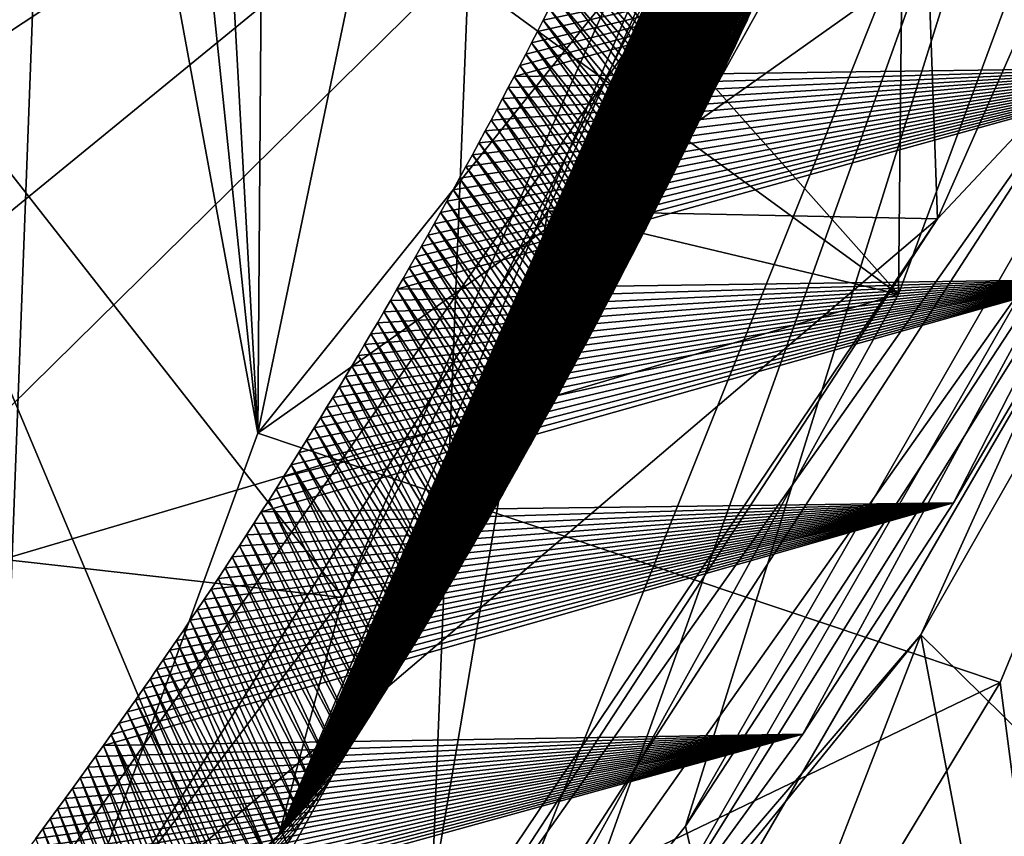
# Model space of a CAD drawing. Header units: metres. Extents: x -150 to 307, y -550 to 84.
# Tile 360 of 656: x 177.2 to 178.7, y -9.02 to -7.77. Entities that reach past the tile are written whole.
import ezdxf

# ---------------------------------------------------------------- set-up
doc = ezdxf.new("R2010")
doc.units = ezdxf.units.M
doc.layers.add('solid_26006363', color=7, linetype='CONTINUOUS')

msp = doc.modelspace()

# ---------------------------------------------------------------- linework, layer by layer
at = {"layer": 'solid_26006363'}
for points in [[(179.730576, -10.283745, 901.281677), (179.943771, 0, 901.830261), (177.961533, -5.733047, 899.802368)], [(172.104492, -5.179132, 852.676575), (176.17009, -8.905542, 859.125488), (177.786545, -6.445518, 860.187622)], [(174.411835, -7.725033, 896.199707), (177.730026, -11.555298, 899.233765), (177.961533, -5.733047, 899.802368)], [(179.730576, -10.283745, 901.281677), (177.961533, -5.733047, 899.802368), (177.730026, -11.555298, 899.233765)], [(172.581253, -10.843798, 853.647644), (172.837753, -5.822712, 851.356628), (178.961533, -6.614567, 859.264648)], [(177.595139, -9.014685, 862.256653), (178.95517, -5.932831, 862.555908), (178.969376, -5.947519, 862.731628)], [(177.595139, -9.014685, 862.256653), (178.949844, -5.954334, 862.554504), (178.95517, -5.932831, 862.555908)], [(177.433441, -6.07154, 865.709473), (177.562637, -8.404031, 865.870911), (177.580826, -5.940783, 865.895569)], [(177.562637, -8.404031, 865.870911), (177.838684, -7.080999, 866.318542), (177.580826, -5.940783, 865.895569)], [(177.595139, -9.014685, 862.256653), (178.969376, -5.947519, 862.731628), (178.898056, -5.940386, 862.893311)], [(177.691925, -8.65412, 862.533386), (177.595139, -9.014685, 862.256653), (178.898056, -5.940386, 862.893311)], [(178.367249, -7.32052, 862.834167), (177.691925, -8.65412, 862.533386), (178.898056, -5.940386, 862.893311)], [(177.595139, -9.014685, 862.256653), (178.944473, -5.975848, 862.552979), (178.949844, -5.954334, 862.554504)], [(177.595139, -9.014685, 862.256653), (178.939041, -5.997352, 862.551392), (178.944473, -5.975848, 862.552979)], [(177.595139, -9.014685, 862.256653), (178.933578, -6.018847, 862.549805), (178.939041, -5.997352, 862.551392)], [(177.595139, -9.014685, 862.256653), (178.928055, -6.040334, 862.548157), (178.933578, -6.018847, 862.549805)], [(177.595139, -9.014685, 862.256653), (178.922485, -6.06181, 862.546509), (178.928055, -6.040334, 862.548157)], [(177.433441, -6.07154, 865.709473), (177.344391, -6.303802, 865.610229), (177.562637, -8.404031, 865.870911)], [(177.595139, -9.014685, 862.256653), (178.91687, -6.083277, 862.5448), (178.922485, -6.06181, 862.546509)], [(177.595139, -9.014685, 862.256653), (178.911209, -6.104735, 862.54303), (178.91687, -6.083277, 862.5448)], [(177.595139, -9.014685, 862.256653), (178.905487, -6.126182, 862.54126), (178.911209, -6.104735, 862.54303)], [(177.595139, -9.014685, 862.256653), (178.899734, -6.147619, 862.539429), (178.905487, -6.126182, 862.54126)], [(177.595139, -9.014685, 862.256653), (178.893921, -6.169046, 862.537598), (178.899734, -6.147619, 862.539429)], [(177.595139, -9.014685, 862.256653), (178.888077, -6.190462, 862.535706), (178.893921, -6.169046, 862.537598)], [(177.595139, -9.014685, 862.256653), (178.882172, -6.211868, 862.533752), (178.888077, -6.190462, 862.535706)], [(177.595139, -9.014685, 862.256653), (178.876221, -6.233262, 862.531799), (178.882172, -6.211868, 862.533752)], [(177.595139, -9.014685, 862.256653), (178.870224, -6.254646, 862.529785), (178.876221, -6.233262, 862.531799)], [(177.595139, -9.014685, 862.256653), (178.864182, -6.276018, 862.52771), (178.870224, -6.254646, 862.529785)], [(177.595139, -9.014685, 862.256653), (178.858093, -6.297379, 862.525635), (178.864182, -6.276018, 862.52771)], [(177.595139, -9.014685, 862.256653), (178.851959, -6.318728, 862.52356), (178.858093, -6.297379, 862.525635)], [(177.344391, -6.303802, 865.610229), (177.257278, -6.750916, 865.521179), (177.562637, -8.404031, 865.870911)], [(177.595139, -9.014685, 862.256653), (178.845779, -6.340066, 862.521362), (178.851959, -6.318728, 862.52356)], [(177.595139, -9.014685, 862.256653), (178.839539, -6.361391, 862.519165), (178.845779, -6.340066, 862.521362)], [(177.595139, -9.014685, 862.256653), (178.833267, -6.382704, 862.516968), (178.839539, -6.361391, 862.519165)], [(177.595139, -9.014685, 862.256653), (178.826935, -6.404006, 862.514709), (178.833267, -6.382704, 862.516968)], [(179.342484, -6.388863, 898.327148), (179.063919, -12.813958, 897.631409), (176.583649, -6.907595, 895.584045)], [(177.595139, -9.014685, 862.256653), (178.820572, -6.425294, 862.51239), (178.826935, -6.404006, 862.514709)], [(177.595139, -9.014685, 862.256653), (178.814148, -6.446569, 862.510071), (178.820572, -6.425294, 862.51239)], [(176.583237, -7.239657, 861.005737), (177.786545, -6.445518, 860.187622), (176.17009, -8.905542, 859.125488)], [(177.595139, -9.014685, 862.256653), (178.807678, -6.467832, 862.50769), (178.814148, -6.446569, 862.510071)], [(177.595139, -9.014685, 862.256653), (178.801163, -6.489082, 862.505249), (178.807678, -6.467832, 862.50769)], [(177.595139, -9.014685, 862.256653), (178.794617, -6.510318, 862.502808), (178.801163, -6.489082, 862.505249)], [(177.595139, -9.014685, 862.256653), (178.78801, -6.531541, 862.500305), (178.794617, -6.510318, 862.502808)], [(177.595139, -9.014685, 862.256653), (178.781357, -6.552751, 862.497803), (178.78801, -6.531541, 862.500305)], [(177.595139, -9.014685, 862.256653), (178.774658, -6.573946, 862.495239), (178.781357, -6.552751, 862.497803)], [(177.595139, -9.014685, 862.256653), (178.767914, -6.595127, 862.492615), (178.774658, -6.573946, 862.495239)], [(177.595139, -9.014685, 862.256653), (178.761124, -6.616294, 862.48999), (178.767914, -6.595127, 862.492615)], [(178.538361, -8.19248, 863.142212), (177.257278, -6.750916, 865.521179), (179.125351, -6.605477, 863.412292)], [(178.538361, -8.19248, 863.142212), (179.125351, -6.605477, 863.412292), (178.55249, -6.826474, 862.120544)], [(173.334442, -11.214542, 854.722778), (172.581253, -10.843798, 853.647644), (178.961533, -6.614567, 859.264648)], [(174.163879, -11.338564, 855.710266), (173.334442, -11.214542, 854.722778), (178.961533, -6.614567, 859.264648)], [(175.995346, -10.883822, 857.47876), (174.163879, -11.338564, 855.710266), (178.961533, -6.614567, 859.264648)], [(176.898224, -10.322435, 858.217896), (175.995346, -10.883822, 857.47876), (178.961533, -6.614567, 859.264648)], [(177.816315, -9.479007, 858.901062), (176.898224, -10.322435, 858.217896), (178.961533, -6.614567, 859.264648)], [(177.595139, -9.014685, 862.256653), (178.754288, -6.637447, 862.487305), (178.761124, -6.616294, 862.48999)], [(178.019058, -9.245866, 859.042542), (177.816315, -9.479007, 858.901062), (178.961533, -6.614567, 859.264648)], [(178.213684, -9.002501, 859.174866), (178.019058, -9.245866, 859.042542), (178.961533, -6.614567, 859.264648)], [(179.294022, -7.122301, 859.819214), (178.213684, -9.002501, 859.174866), (178.961533, -6.614567, 859.264648)], [(177.595139, -9.014685, 862.256653), (178.747391, -6.658586, 862.484619), (178.754288, -6.637447, 862.487305)], [(178.55249, -6.826474, 862.120544), (179.237335, -6.632068, 861.468933), (178.597702, -8.077955, 861.192505)], [(178.597702, -8.077955, 861.192505), (179.237335, -6.632068, 861.468933), (178.861435, -7.796789, 861.201233)], [(177.595139, -9.014685, 862.256653), (178.740463, -6.679709, 862.481873), (178.747391, -6.658586, 862.484619)], [(177.595139, -9.014685, 862.256653), (178.73349, -6.700818, 862.479065), (178.740463, -6.679709, 862.481873)], [(177.595139, -9.014685, 862.256653), (178.726471, -6.721911, 862.476257), (178.73349, -6.700818, 862.479065)], [(177.595139, -9.014685, 862.256653), (178.719406, -6.742989, 862.473389), (178.726471, -6.721911, 862.476257)], [(177.595139, -9.014685, 862.256653), (178.712296, -6.764051, 862.47052), (178.719406, -6.742989, 862.473389)], [(177.257278, -6.750916, 865.521179), (177.152649, -7.182404, 865.423401), (177.152664, -9.525172, 865.423401)], [(178.538361, -8.19248, 863.142212), (177.152649, -7.182404, 865.423401), (177.257278, -6.750916, 865.521179)], [(177.257278, -6.750916, 865.521179), (177.152664, -9.525172, 865.423401), (177.562637, -8.404031, 865.870911)], [(177.595139, -9.014685, 862.256653), (178.705124, -6.785098, 862.46759), (178.712296, -6.764051, 862.47052)], [(177.595139, -9.014685, 862.256653), (178.697922, -6.806129, 862.4646), (178.705124, -6.785098, 862.46759)], [(177.595139, -9.014685, 862.256653), (178.690674, -6.827144, 862.461609), (178.697922, -6.806129, 862.4646)], [(177.595139, -9.014685, 862.256653), (178.68338, -6.848143, 862.458557), (178.690674, -6.827144, 862.461609)], [(178.004074, -8.065609, 861.856079), (178.55249, -6.826474, 862.120544), (178.597702, -8.077955, 861.192505)], [(178.538361, -8.19248, 863.142212), (178.55249, -6.826474, 862.120544), (178.004074, -8.065609, 861.856079)], [(177.595139, -9.014685, 862.256653), (178.676025, -6.869125, 862.455444), (178.68338, -6.848143, 862.458557)], [(177.595139, -9.014685, 862.256653), (178.66864, -6.89009, 862.452332), (178.676025, -6.869125, 862.455444)], [(177.595139, -9.014685, 862.256653), (178.661209, -6.911039, 862.449219), (178.66864, -6.89009, 862.452332)], [(179.063919, -12.813958, 897.631409), (176.25705, -13.819386, 894.732117), (176.583649, -6.907595, 895.584045)], [(177.595139, -9.014685, 862.256653), (178.653732, -6.93197, 862.445984), (178.661209, -6.911039, 862.449219)], [(177.595139, -9.014685, 862.256653), (178.646194, -6.952885, 862.44281), (178.653732, -6.93197, 862.445984)], [(177.595139, -9.014685, 862.256653), (178.638626, -6.973782, 862.439514), (178.646194, -6.952885, 862.44281)], [(177.595139, -9.014685, 862.256653), (178.631012, -6.994661, 862.436218), (178.638626, -6.973782, 862.439514)], [(177.595139, -9.014685, 862.256653), (178.623352, -7.015526, 862.432861), (178.631012, -6.994661, 862.436218)], [(177.595139, -9.014685, 862.256653), (178.615646, -7.036376, 862.429504), (178.623352, -7.015526, 862.432861)], [(177.595139, -9.014685, 862.256653), (178.607895, -7.057212, 862.426086), (178.615646, -7.036376, 862.429504)], [(177.595139, -9.014685, 862.256653), (178.600082, -7.078032, 862.422607), (178.607895, -7.057212, 862.426086)], [(178.611374, -7.097373, 865.475159), (177.838684, -7.080999, 866.318542), (177.562637, -8.404031, 865.870911)], [(177.595139, -9.014685, 862.256653), (178.592239, -7.098838, 862.419128), (178.600082, -7.078032, 862.422607)], [(178.611374, -7.097373, 865.475159), (177.562637, -8.404031, 865.870911), (179.384003, -7.113747, 864.631836)], [(177.595139, -9.014685, 862.256653), (178.584335, -7.119627, 862.415588), (178.592239, -7.098838, 862.419128)], [(177.562637, -8.404031, 865.870911), (178.692902, -8.783804, 864.378723), (179.384003, -7.113747, 864.631836)], [(177.595139, -9.014685, 862.256653), (178.576401, -7.140399, 862.412048), (178.584335, -7.119627, 862.415588)], [(179.379303, -7.221052, 860.111816), (178.213684, -9.002501, 859.174866), (179.294022, -7.122301, 859.819214)], [(179.384003, -7.113747, 864.631836), (178.692902, -8.783804, 864.378723), (179.452652, -14.592661, 866.59845)], [(177.595139, -9.014685, 862.256653), (178.56842, -7.161156, 862.408447), (178.576401, -7.140399, 862.412048)], [(177.595139, -9.014685, 862.256653), (178.560379, -7.181894, 862.404785), (178.56842, -7.161156, 862.408447)], [(178.538361, -8.19248, 863.142212), (176.524857, -8.788591, 864.993347), (177.152649, -7.182404, 865.423401)], [(177.595139, -9.014685, 862.256653), (178.552307, -7.202616, 862.401123), (178.560379, -7.181894, 862.404785)], [(177.595139, -9.014685, 862.256653), (178.544174, -7.22332, 862.3974), (178.552307, -7.202616, 862.401123)], [(177.595139, -9.014685, 862.256653), (178.536011, -7.244005, 862.393677), (178.544174, -7.22332, 862.3974)], [(179.379303, -7.221052, 860.111816), (179.28035, -7.225312, 860.419495), (178.131836, -9.220092, 859.71283)], [(178.250381, -9.164172, 859.430176), (179.379303, -7.221052, 860.111816), (178.131836, -9.220092, 859.71283)], [(179.28035, -7.225312, 860.419495), (178.392303, -8.862286, 859.887634), (178.131836, -9.220092, 859.71283)], [(178.250381, -9.164172, 859.430176), (178.213684, -9.002501, 859.174866), (179.379303, -7.221052, 860.111816)], [(179.28035, -7.225312, 860.419495), (178.621918, -8.510436, 860.035767), (178.392303, -8.862286, 859.887634)], [(179.28035, -7.225312, 860.419495), (178.821991, -8.170135, 860.159546), (178.621918, -8.510436, 860.035767)], [(177.691925, -8.65412, 862.533386), (176.583237, -7.239657, 861.005737), (175.855713, -8.448533, 860.35376)], [(178.367249, -7.32052, 862.834167), (176.583237, -7.239657, 861.005737), (177.691925, -8.65412, 862.533386)], [(177.595139, -9.014685, 862.256653), (178.527802, -7.264672, 862.389893), (178.536011, -7.244005, 862.393677)], [(177.595139, -9.014685, 862.256653), (178.519531, -7.285319, 862.386047), (178.527802, -7.264672, 862.389893)], [(177.595139, -9.014685, 862.256653), (178.51123, -7.305948, 862.382202), (178.519531, -7.285319, 862.386047)], [(177.595139, -9.014685, 862.256653), (178.502884, -7.326557, 862.378296), (178.51123, -7.305948, 862.382202)], [(177.595139, -9.014685, 862.256653), (178.494492, -7.347145, 862.374329), (178.502884, -7.326557, 862.378296)], [(177.595139, -9.014685, 862.256653), (178.486053, -7.367713, 862.370361), (178.494492, -7.347145, 862.374329)], [(177.595139, -9.014685, 862.256653), (178.47757, -7.38826, 862.366394), (178.486053, -7.367713, 862.370361)], [(177.595139, -9.014685, 862.256653), (178.46904, -7.408786, 862.362305), (178.47757, -7.38826, 862.366394)], [(177.595139, -9.014685, 862.256653), (178.460464, -7.42929, 862.358215), (178.46904, -7.408786, 862.362305)], [(177.595139, -9.014685, 862.256653), (178.451843, -7.449772, 862.354126), (178.460464, -7.42929, 862.358215)], [(177.595139, -9.014685, 862.256653), (178.443192, -7.470232, 862.349976), (178.451843, -7.449772, 862.354126)], [(177.595139, -9.014685, 862.256653), (178.434479, -7.490668, 862.345764), (178.443192, -7.470232, 862.349976)], [(177.595139, -9.014685, 862.256653), (178.425735, -7.511082, 862.341553), (178.434479, -7.490668, 862.345764)], [(177.595139, -9.014685, 862.256653), (178.416946, -7.531473, 862.33728), (178.425735, -7.511082, 862.341553)], [(177.595139, -9.014685, 862.256653), (178.408112, -7.551839, 862.332947), (178.416946, -7.531473, 862.33728)], [(177.952667, -7.861326, 861.570984), (178.993896, -7.847085, 860.261353), (179.146179, -7.531673, 860.347412)], [(177.961517, -7.844415, 861.5755), (177.952667, -7.861326, 861.570984), (179.146179, -7.531673, 860.347412)], [(177.970398, -7.827346, 861.580078), (177.961517, -7.844415, 861.5755), (179.146179, -7.531673, 860.347412)], [(177.979324, -7.810116, 861.584656), (177.970398, -7.827346, 861.580078), (179.146179, -7.531673, 860.347412)], [(177.988281, -7.79272, 861.589233), (177.979324, -7.810116, 861.584656), (179.146179, -7.531673, 860.347412)], [(177.997284, -7.775154, 861.593811), (177.988281, -7.79272, 861.589233), (179.146179, -7.531673, 860.347412)], [(178.006317, -7.757431, 861.598389), (177.997284, -7.775154, 861.593811), (179.146179, -7.531673, 860.347412)], [(177.595139, -9.014685, 862.256653), (178.399231, -7.572181, 862.328613), (178.408112, -7.551839, 862.332947)], [(178.298767, -7.794239, 862.278442), (178.101227, -7.5651, 861.645691), (178.109558, -7.547675, 861.649719)], [(178.298767, -7.794239, 862.278442), (178.109558, -7.547675, 861.649719), (178.308105, -7.774188, 862.283203)], [(177.595139, -9.014685, 862.256653), (178.39032, -7.592498, 862.324219), (178.399231, -7.572181, 862.328613)], [(178.289383, -7.814262, 862.273682), (178.092941, -7.582373, 861.641602), (178.101227, -7.5651, 861.645691)], [(178.289383, -7.814262, 862.273682), (178.101227, -7.5651, 861.645691), (178.298767, -7.794239, 862.278442)], [(178.279953, -7.834256, 862.26886), (178.084671, -7.599498, 861.637512), (178.092941, -7.582373, 861.641602)], [(178.279953, -7.834256, 862.26886), (178.092941, -7.582373, 861.641602), (178.289383, -7.814262, 862.273682)], [(177.595139, -9.014685, 862.256653), (178.381348, -7.612791, 862.319824), (178.39032, -7.592498, 862.324219)], [(178.279953, -7.834256, 862.26886), (178.076431, -7.616479, 861.633423), (178.084671, -7.599498, 861.637512)], [(177.595139, -9.014685, 862.256653), (178.372345, -7.633058, 862.315369), (178.381348, -7.612791, 862.319824)], [(178.270493, -7.85422, 862.264038), (178.068207, -7.633318, 861.629395), (178.076431, -7.616479, 861.633423)], [(178.270493, -7.85422, 862.264038), (178.076431, -7.616479, 861.633423), (178.279953, -7.834256, 862.26886)], [(177.595139, -9.014685, 862.256653), (178.363297, -7.653299, 862.310852), (178.372345, -7.633058, 862.315369)], [(178.260986, -7.874155, 862.259155), (178.060013, -7.65002, 861.625305), (178.068207, -7.633318, 861.629395)], [(178.260986, -7.874155, 862.259155), (178.068207, -7.633318, 861.629395), (178.270493, -7.85422, 862.264038)], [(177.595139, -9.014685, 862.256653), (178.354202, -7.673515, 862.306335), (178.363297, -7.653299, 862.310852)], [(178.251434, -7.89406, 862.254211), (178.051849, -7.666587, 861.621277), (178.060013, -7.65002, 861.625305)], [(178.251434, -7.89406, 862.254211), (178.060013, -7.65002, 861.625305), (178.260986, -7.874155, 862.259155)], [(177.595139, -9.014685, 862.256653), (178.345062, -7.693704, 862.301819), (178.354202, -7.673515, 862.306335)], [(178.241852, -7.913934, 862.249268), (178.042679, -7.685069, 861.616699), (178.051849, -7.666587, 861.621277)], [(178.241852, -7.913934, 862.249268), (178.051849, -7.666587, 861.621277), (178.251434, -7.89406, 862.254211)], [(178.232224, -7.933777, 862.244324), (178.033554, -7.70339, 861.612122), (178.042679, -7.685069, 861.616699)], [(178.232224, -7.933777, 862.244324), (178.042679, -7.685069, 861.616699), (178.241852, -7.913934, 862.249268)], [(177.595139, -9.014685, 862.256653), (178.335892, -7.713866, 862.29718), (178.345062, -7.693704, 862.301819)], [(178.222565, -7.95359, 862.239258), (178.024445, -7.721554, 861.607544), (178.033554, -7.70339, 861.612122)], [(178.222565, -7.95359, 862.239258), (178.033554, -7.70339, 861.612122), (178.232224, -7.933777, 862.244324)], [(177.595139, -9.014685, 862.256653), (178.326675, -7.734001, 862.292603), (178.335892, -7.713866, 862.29718)], [(178.21286, -7.973371, 862.234253), (178.015366, -7.739566, 861.602966), (178.024445, -7.721554, 861.607544)], [(178.21286, -7.973371, 862.234253), (178.024445, -7.721554, 861.607544), (178.222565, -7.95359, 862.239258)], [(174.411835, -7.725033, 896.199707), (174.006027, -15.452518, 895.12793), (177.730026, -11.555298, 899.233765)], [(177.595139, -9.014685, 862.256653), (178.317413, -7.754108, 862.287903), (178.326675, -7.734001, 862.292603)], [(178.20311, -7.99312, 862.229126), (178.006317, -7.757431, 861.598389), (178.015366, -7.739566, 861.602966)], [(178.20311, -7.99312, 862.229126), (178.015366, -7.739566, 861.602966), (178.21286, -7.973371, 862.234253)], [(177.595139, -9.014685, 862.256653), (178.308105, -7.774188, 862.283203), (178.317413, -7.754108, 862.287903)], [(178.193314, -8.012838, 862.223999), (177.997284, -7.775154, 861.593811), (178.006317, -7.757431, 861.598389)], [(178.193314, -8.012838, 862.223999), (178.006317, -7.757431, 861.598389), (178.20311, -7.99312, 862.229126)], [(177.595139, -9.014685, 862.256653), (178.298767, -7.794239, 862.278442), (178.308105, -7.774188, 862.283203)], [(178.183487, -8.03253, 862.218872), (177.988281, -7.79272, 861.589233), (177.997284, -7.775154, 861.593811)], [(178.183487, -8.03253, 862.218872), (177.997284, -7.775154, 861.593811), (178.193314, -8.012838, 862.223999)], [(177.249084, -10.078218, 860.308411), (178.861435, -7.796789, 861.201233), (177.334564, -10.153106, 860.294861)], [(178.597702, -8.077955, 861.192505), (178.861435, -7.796789, 861.201233), (177.249084, -10.078218, 860.308411)], [(178.861435, -7.796789, 861.201233), (178.963837, -7.847898, 861.202881), (177.334564, -10.153106, 860.294861)], [(177.595139, -9.014685, 862.256653), (178.289383, -7.814262, 862.273682), (178.298767, -7.794239, 862.278442)], [(178.17363, -8.052193, 862.213623), (177.979324, -7.810116, 861.584656), (177.988281, -7.79272, 861.589233)], [(178.17363, -8.052193, 862.213623), (177.988281, -7.79272, 861.589233), (178.183487, -8.03253, 862.218872)], [(178.163712, -8.071829, 862.208435), (177.970398, -7.827346, 861.580078), (177.979324, -7.810116, 861.584656)], [(178.163712, -8.071829, 862.208435), (177.979324, -7.810116, 861.584656), (178.17363, -8.052193, 862.213623)], [(177.595139, -9.014685, 862.256653), (178.279953, -7.834256, 862.26886), (178.289383, -7.814262, 862.273682)], [(178.153763, -8.091437, 862.203125), (177.961517, -7.844415, 861.5755), (177.970398, -7.827346, 861.580078)], [(178.153763, -8.091437, 862.203125), (177.970398, -7.827346, 861.580078), (178.163712, -8.071829, 862.208435)], [(177.595139, -9.014685, 862.256653), (178.270493, -7.85422, 862.264038), (178.279953, -7.834256, 862.26886)], [(177.334564, -10.153106, 860.294861), (178.963837, -7.847898, 861.202881), (178.572083, -8.710996, 861.018127)], [(177.595139, -9.014685, 862.256653), (178.260986, -7.874155, 862.259155), (178.270493, -7.85422, 862.264038)], [(177.774353, -8.184886, 861.476868), (178.821991, -8.170135, 860.159546), (178.993896, -7.847085, 860.261353)], [(177.783676, -8.168716, 861.481934), (177.774353, -8.184886, 861.476868), (178.993896, -7.847085, 860.261353)], [(177.793045, -8.152399, 861.486938), (177.783676, -8.168716, 861.481934), (178.993896, -7.847085, 860.261353)], [(177.80246, -8.135931, 861.492004), (177.793045, -8.152399, 861.486938), (178.993896, -7.847085, 860.261353)], [(177.811905, -8.119306, 861.49707), (177.80246, -8.135931, 861.492004), (178.993896, -7.847085, 860.261353)], [(177.821411, -8.102519, 861.502136), (177.811905, -8.119306, 861.49707), (178.993896, -7.847085, 860.261353)], [(177.830948, -8.085567, 861.507202), (177.821411, -8.102519, 861.502136), (178.993896, -7.847085, 860.261353)], [(177.84053, -8.068445, 861.512329), (177.830948, -8.085567, 861.507202), (178.993896, -7.847085, 860.261353)], [(177.850174, -8.051149, 861.517395), (177.84053, -8.068445, 861.512329), (178.993896, -7.847085, 860.261353)], [(177.859848, -8.033673, 861.522522), (177.850174, -8.051149, 861.517395), (178.993896, -7.847085, 860.261353)], [(177.869583, -8.016013, 861.527649), (177.859848, -8.033673, 861.522522), (178.993896, -7.847085, 860.261353)], [(177.879364, -7.998169, 861.532837), (177.869583, -8.016013, 861.527649), (178.993896, -7.847085, 860.261353)], [(177.889191, -7.980164, 861.537964), (177.879364, -7.998169, 861.532837), (178.993896, -7.847085, 860.261353)], [(177.899033, -7.961998, 861.543152), (177.889191, -7.980164, 861.537964), (178.993896, -7.847085, 860.261353)], [(177.90892, -7.943663, 861.548279), (177.899033, -7.961998, 861.543152), (178.993896, -7.847085, 860.261353)], [(177.917603, -7.927478, 861.552795), (177.90892, -7.943663, 861.548279), (178.993896, -7.847085, 860.261353)], [(177.926331, -7.911156, 861.557373), (177.917603, -7.927478, 861.552795), (178.993896, -7.847085, 860.261353)], [(177.935074, -7.894692, 861.56189), (177.926331, -7.911156, 861.557373), (178.993896, -7.847085, 860.261353)], [(177.943848, -7.878084, 861.566406), (177.935074, -7.894692, 861.56189), (178.993896, -7.847085, 860.261353)], [(177.952667, -7.861326, 861.570984), (177.943848, -7.878084, 861.566406), (178.993896, -7.847085, 860.261353)], [(178.143768, -8.111016, 862.197815), (177.952667, -7.861326, 861.570984), (177.961517, -7.844415, 861.5755)], [(178.143768, -8.111016, 862.197815), (177.961517, -7.844415, 861.5755), (178.153763, -8.091437, 862.203125)], [(178.963837, -7.847898, 861.202881), (178.93721, -8.070319, 861.203064), (178.572083, -8.710996, 861.018127)], [(178.133728, -8.130568, 862.192505), (177.943848, -7.878084, 861.566406), (177.952667, -7.861326, 861.570984)], [(178.133728, -8.130568, 862.192505), (177.952667, -7.861326, 861.570984), (178.143768, -8.111016, 862.197815)], [(177.595139, -9.014685, 862.256653), (178.251434, -7.89406, 862.254211), (178.260986, -7.874155, 862.259155)], [(178.123657, -8.15009, 862.187134), (177.935074, -7.894692, 861.56189), (177.943848, -7.878084, 861.566406)], [(178.123657, -8.15009, 862.187134), (177.943848, -7.878084, 861.566406), (178.133728, -8.130568, 862.192505)], [(177.595139, -9.014685, 862.256653), (178.241852, -7.913934, 862.249268), (178.251434, -7.89406, 862.254211)], [(178.113541, -8.169584, 862.181702), (177.926331, -7.911156, 861.557373), (177.935074, -7.894692, 861.56189)], [(178.113541, -8.169584, 862.181702), (177.935074, -7.894692, 861.56189), (178.123657, -8.15009, 862.187134)], [(177.595139, -9.014685, 862.256653), (178.232224, -7.933777, 862.244324), (178.241852, -7.913934, 862.249268)], [(178.103394, -8.189049, 862.17627), (177.917603, -7.927478, 861.552795), (177.926331, -7.911156, 861.557373)], [(178.103394, -8.189049, 862.17627), (177.926331, -7.911156, 861.557373), (178.113541, -8.169584, 862.181702)], [(178.103394, -8.189049, 862.17627), (177.90892, -7.943663, 861.548279), (177.917603, -7.927478, 861.552795)], [(177.595139, -9.014685, 862.256653), (178.222565, -7.95359, 862.239258), (178.232224, -7.933777, 862.244324)], [(178.093185, -8.208484, 862.170776), (177.899033, -7.961998, 861.543152), (177.90892, -7.943663, 861.548279)], [(178.093185, -8.208484, 862.170776), (177.90892, -7.943663, 861.548279), (178.103394, -8.189049, 862.17627)], [(177.595139, -9.014685, 862.256653), (178.21286, -7.973371, 862.234253), (178.222565, -7.95359, 862.239258)], [(178.082947, -8.227889, 862.165222), (177.889191, -7.980164, 861.537964), (177.899033, -7.961998, 861.543152)], [(178.082947, -8.227889, 862.165222), (177.899033, -7.961998, 861.543152), (178.093185, -8.208484, 862.170776)], [(177.595139, -9.014685, 862.256653), (178.20311, -7.99312, 862.229126), (178.21286, -7.973371, 862.234253)], [(178.072678, -8.247264, 862.159668), (177.879364, -7.998169, 861.532837), (177.889191, -7.980164, 861.537964)], [(178.072678, -8.247264, 862.159668), (177.889191, -7.980164, 861.537964), (178.082947, -8.227889, 862.165222)], [(177.595139, -9.014685, 862.256653), (178.193314, -8.012838, 862.223999), (178.20311, -7.99312, 862.229126)], [(178.062363, -8.266609, 862.154114), (177.869583, -8.016013, 861.527649), (177.879364, -7.998169, 861.532837)], [(178.062363, -8.266609, 862.154114), (177.879364, -7.998169, 861.532837), (178.072678, -8.247264, 862.159668)], [(177.595139, -9.014685, 862.256653), (178.183487, -8.03253, 862.218872), (178.193314, -8.012838, 862.223999)], [(178.052002, -8.285923, 862.148499), (177.859848, -8.033673, 861.522522), (177.869583, -8.016013, 861.527649)], [(178.052002, -8.285923, 862.148499), (177.869583, -8.016013, 861.527649), (178.062363, -8.266609, 862.154114)], [(177.595139, -9.014685, 862.256653), (178.17363, -8.052193, 862.213623), (178.183487, -8.03253, 862.218872)], [(178.041595, -8.305207, 862.142822), (177.850174, -8.051149, 861.517395), (177.859848, -8.033673, 861.522522)], [(178.041595, -8.305207, 862.142822), (177.859848, -8.033673, 861.522522), (178.052002, -8.285923, 862.148499)], [(177.595139, -9.014685, 862.256653), (178.163712, -8.071829, 862.208435), (178.17363, -8.052193, 862.213623)], [(178.031158, -8.324459, 862.137085), (177.84053, -8.068445, 861.512329), (177.850174, -8.051149, 861.517395)], [(178.031158, -8.324459, 862.137085), (177.850174, -8.051149, 861.517395), (178.041595, -8.305207, 862.142822)], [(177.312775, -9.171764, 861.465271), (178.004074, -8.065609, 861.856079), (178.597702, -8.077955, 861.192505)], [(177.737534, -9.637014, 862.692993), (178.004074, -8.065609, 861.856079), (177.312775, -9.171764, 861.465271)], [(177.737534, -9.637014, 862.692993), (178.538361, -8.19248, 863.142212), (178.004074, -8.065609, 861.856079)], [(177.798584, -9.301751, 860.768066), (178.597702, -8.077955, 861.192505), (177.249084, -10.078218, 860.308411)], [(177.312775, -9.171764, 861.465271), (178.597702, -8.077955, 861.192505), (177.798584, -9.301751, 860.768066)], [(177.595139, -9.014685, 862.256653), (178.153763, -8.091437, 862.203125), (178.163712, -8.071829, 862.208435)], [(178.020691, -8.34368, 862.131409), (177.830948, -8.085567, 861.507202), (177.84053, -8.068445, 861.512329)], [(178.020691, -8.34368, 862.131409), (177.84053, -8.068445, 861.512329), (178.031158, -8.324459, 862.137085)], [(178.572083, -8.710996, 861.018127), (178.93721, -8.070319, 861.203064), (182.083786, -12.164157, 865.039917)], [(177.595139, -9.014685, 862.256653), (178.143768, -8.111016, 862.197815), (178.153763, -8.091437, 862.203125)], [(178.010162, -8.36287, 862.12561), (177.821411, -8.102519, 861.502136), (177.830948, -8.085567, 861.507202)], [(178.010162, -8.36287, 862.12561), (177.830948, -8.085567, 861.507202), (178.020691, -8.34368, 862.131409)], [(177.595139, -9.014685, 862.256653), (178.133728, -8.130568, 862.192505), (178.143768, -8.111016, 862.197815)], [(177.999603, -8.382029, 862.119812), (177.811905, -8.119306, 861.49707), (177.821411, -8.102519, 861.502136)], [(177.999603, -8.382029, 862.119812), (177.821411, -8.102519, 861.502136), (178.010162, -8.36287, 862.12561)], [(177.989014, -8.401155, 862.113953), (177.80246, -8.135931, 861.492004), (177.811905, -8.119306, 861.49707)], [(177.989014, -8.401155, 862.113953), (177.811905, -8.119306, 861.49707), (177.999603, -8.382029, 862.119812)], [(177.595139, -9.014685, 862.256653), (178.123657, -8.15009, 862.187134), (178.133728, -8.130568, 862.192505)], [(177.978378, -8.420248, 862.108093), (177.793045, -8.152399, 861.486938), (177.80246, -8.135931, 861.492004)], [(177.978378, -8.420248, 862.108093), (177.80246, -8.135931, 861.492004), (177.989014, -8.401155, 862.113953)], [(177.595139, -9.014685, 862.256653), (178.113541, -8.169584, 862.181702), (178.123657, -8.15009, 862.187134)], [(177.967712, -8.439309, 862.102173), (177.783676, -8.168716, 861.481934), (177.793045, -8.152399, 861.486938)], [(177.967712, -8.439309, 862.102173), (177.793045, -8.152399, 861.486938), (177.978378, -8.420248, 862.108093)], [(177.567764, -8.524178, 861.362854), (178.621918, -8.510436, 860.035767), (178.821991, -8.170135, 860.159546)], [(177.579025, -8.506545, 861.369202), (177.567764, -8.524178, 861.362854), (178.821991, -8.170135, 860.159546)], [(177.590378, -8.488695, 861.375549), (177.579025, -8.506545, 861.369202), (178.821991, -8.170135, 860.159546)], [(177.601791, -8.470618, 861.381958), (177.590378, -8.488695, 861.375549), (178.821991, -8.170135, 860.159546)], [(177.595139, -9.014685, 862.256653), (178.103394, -8.189049, 862.17627), (178.113541, -8.169584, 862.181702)], [(177.613297, -8.452306, 861.388367), (177.601791, -8.470618, 861.381958), (178.821991, -8.170135, 860.159546)], [(177.624893, -8.433749, 861.394897), (177.613297, -8.452306, 861.388367), (178.821991, -8.170135, 860.159546)], [(177.636597, -8.41494, 861.401367), (177.624893, -8.433749, 861.394897), (178.821991, -8.170135, 860.159546)], [(177.648376, -8.395869, 861.407898), (177.636597, -8.41494, 861.401367), (178.821991, -8.170135, 860.159546)], [(177.657761, -8.380602, 861.413147), (177.648376, -8.395869, 861.407898), (178.821991, -8.170135, 860.159546)], [(177.667191, -8.36519, 861.418335), (177.657761, -8.380602, 861.413147), (178.821991, -8.170135, 860.159546)], [(177.676666, -8.349626, 861.423584), (177.667191, -8.36519, 861.418335), (178.821991, -8.170135, 860.159546)], [(177.686203, -8.333908, 861.428833), (177.676666, -8.349626, 861.423584), (178.821991, -8.170135, 860.159546)], [(177.695786, -8.318033, 861.434082), (177.686203, -8.333908, 861.428833), (178.821991, -8.170135, 860.159546)], [(177.705414, -8.301995, 861.439392), (177.695786, -8.318033, 861.434082), (178.821991, -8.170135, 860.159546)], [(177.715088, -8.285791, 861.444702), (177.705414, -8.301995, 861.439392), (178.821991, -8.170135, 860.159546)], [(177.724838, -8.269417, 861.450012), (177.715088, -8.285791, 861.444702), (178.821991, -8.170135, 860.159546)], [(177.734619, -8.252868, 861.455322), (177.724838, -8.269417, 861.450012), (178.821991, -8.170135, 860.159546)], [(177.744476, -8.23614, 861.460693), (177.734619, -8.252868, 861.455322), (178.821991, -8.170135, 860.159546)], [(177.754379, -8.219231, 861.466064), (177.744476, -8.23614, 861.460693), (178.821991, -8.170135, 860.159546)], [(177.764343, -8.202139, 861.471497), (177.754379, -8.219231, 861.466064), (178.821991, -8.170135, 860.159546)], [(177.774353, -8.184886, 861.476868), (177.764343, -8.202139, 861.471497), (178.821991, -8.170135, 860.159546)], [(177.957001, -8.458337, 862.096252), (177.774353, -8.184886, 861.476868), (177.783676, -8.168716, 861.481934)], [(177.957001, -8.458337, 862.096252), (177.783676, -8.168716, 861.481934), (177.967712, -8.439309, 862.102173)], [(177.946243, -8.477332, 862.090271), (177.764343, -8.202139, 861.471497), (177.774353, -8.184886, 861.476868)], [(177.946243, -8.477332, 862.090271), (177.774353, -8.184886, 861.476868), (177.957001, -8.458337, 862.096252)], [(177.737534, -9.637014, 862.692993), (176.524857, -8.788591, 864.993347), (178.538361, -8.19248, 863.142212)], [(177.595139, -9.014685, 862.256653), (178.093185, -8.208484, 862.170776), (178.103394, -8.189049, 862.17627)], [(177.935455, -8.496294, 862.084229), (177.754379, -8.219231, 861.466064), (177.764343, -8.202139, 861.471497)], [(177.935455, -8.496294, 862.084229), (177.764343, -8.202139, 861.471497), (177.946243, -8.477332, 862.090271)], [(177.595139, -9.014685, 862.256653), (178.082947, -8.227889, 862.165222), (178.093185, -8.208484, 862.170776)], [(177.595139, -9.014685, 862.256653), (178.072678, -8.247264, 862.159668), (178.082947, -8.227889, 862.165222)], [(177.924622, -8.515222, 862.078186), (177.744476, -8.23614, 861.460693), (177.754379, -8.219231, 861.466064)], [(177.924622, -8.515222, 862.078186), (177.754379, -8.219231, 861.466064), (177.935455, -8.496294, 862.084229)], [(177.595139, -9.014685, 862.256653), (178.062363, -8.266609, 862.154114), (178.072678, -8.247264, 862.159668)], [(177.913757, -8.534117, 862.072144), (177.734619, -8.252868, 861.455322), (177.744476, -8.23614, 861.460693)], [(177.913757, -8.534117, 862.072144), (177.744476, -8.23614, 861.460693), (177.924622, -8.515222, 862.078186)], [(177.902863, -8.552977, 862.065979), (177.724838, -8.269417, 861.450012), (177.734619, -8.252868, 861.455322)], [(177.902863, -8.552977, 862.065979), (177.734619, -8.252868, 861.455322), (177.913757, -8.534117, 862.072144)], [(177.595139, -9.014685, 862.256653), (178.052002, -8.285923, 862.148499), (178.062363, -8.266609, 862.154114)], [(177.891907, -8.571803, 862.059875), (177.715088, -8.285791, 861.444702), (177.724838, -8.269417, 861.450012)], [(177.891907, -8.571803, 862.059875), (177.724838, -8.269417, 861.450012), (177.902863, -8.552977, 862.065979)], [(177.595139, -9.014685, 862.256653), (178.041595, -8.305207, 862.142822), (178.052002, -8.285923, 862.148499)], [(177.880936, -8.590594, 862.05365), (177.705414, -8.301995, 861.439392), (177.715088, -8.285791, 861.444702)], [(177.880936, -8.590594, 862.05365), (177.715088, -8.285791, 861.444702), (177.891907, -8.571803, 862.059875)], [(177.595139, -9.014685, 862.256653), (178.031158, -8.324459, 862.137085), (178.041595, -8.305207, 862.142822)], [(177.869919, -8.609351, 862.047424), (177.695786, -8.318033, 861.434082), (177.705414, -8.301995, 861.439392)], [(177.869919, -8.609351, 862.047424), (177.705414, -8.301995, 861.439392), (177.880936, -8.590594, 862.05365)], [(177.858856, -8.628073, 862.041199), (177.686203, -8.333908, 861.428833), (177.695786, -8.318033, 861.434082)], [(177.858856, -8.628073, 862.041199), (177.695786, -8.318033, 861.434082), (177.869919, -8.609351, 862.047424)], [(177.595139, -9.014685, 862.256653), (178.020691, -8.34368, 862.131409), (178.031158, -8.324459, 862.137085)], [(177.847763, -8.646759, 862.034912), (177.676666, -8.349626, 861.423584), (177.686203, -8.333908, 861.428833)], [(177.847763, -8.646759, 862.034912), (177.686203, -8.333908, 861.428833), (177.858856, -8.628073, 862.041199)], [(177.595139, -9.014685, 862.256653), (178.010162, -8.36287, 862.12561), (178.020691, -8.34368, 862.131409)], [(177.847763, -8.646759, 862.034912), (177.667191, -8.36519, 861.418335), (177.676666, -8.349626, 861.423584)], [(177.595139, -9.014685, 862.256653), (177.999603, -8.382029, 862.119812), (178.010162, -8.36287, 862.12561)], [(177.836639, -8.66541, 862.028564), (177.657761, -8.380602, 861.413147), (177.667191, -8.36519, 861.418335)], [(177.836639, -8.66541, 862.028564), (177.667191, -8.36519, 861.418335), (177.847763, -8.646759, 862.034912)], [(177.595139, -9.014685, 862.256653), (177.989014, -8.401155, 862.113953), (177.999603, -8.382029, 862.119812)], [(177.82547, -8.684026, 862.022217), (177.648376, -8.395869, 861.407898), (177.657761, -8.380602, 861.413147)], [(177.82547, -8.684026, 862.022217), (177.657761, -8.380602, 861.413147), (177.836639, -8.66541, 862.028564)], [(177.81427, -8.702604, 862.015808), (177.636597, -8.41494, 861.401367), (177.648376, -8.395869, 861.407898)], [(177.81427, -8.702604, 862.015808), (177.648376, -8.395869, 861.407898), (177.82547, -8.684026, 862.022217)], [(177.152664, -9.525172, 865.423401), (178.692902, -8.783804, 864.378723), (177.562637, -8.404031, 865.870911)], [(177.595139, -9.014685, 862.256653), (177.978378, -8.420248, 862.108093), (177.989014, -8.401155, 862.113953)], [(177.595139, -9.014685, 862.256653), (177.967712, -8.439309, 862.102173), (177.978378, -8.420248, 862.108093)], [(177.80304, -8.721148, 862.009399), (177.624893, -8.433749, 861.394897), (177.636597, -8.41494, 861.401367)], [(177.80304, -8.721148, 862.009399), (177.636597, -8.41494, 861.401367), (177.81427, -8.702604, 862.015808)], [(177.595139, -9.014685, 862.256653), (177.957001, -8.458337, 862.096252), (177.967712, -8.439309, 862.102173)], [(177.791763, -8.739655, 862.00293), (177.613297, -8.452306, 861.388367), (177.624893, -8.433749, 861.394897)], [(177.791763, -8.739655, 862.00293), (177.624893, -8.433749, 861.394897), (177.80304, -8.721148, 862.009399)], [(177.691925, -8.65412, 862.533386), (175.855713, -8.448533, 860.35376), (176.79303, -9.848533, 862.130737)], [(177.769104, -8.776558, 861.989929), (177.601791, -8.470618, 861.381958), (177.613297, -8.452306, 861.388367)], [(177.780441, -8.758124, 861.99646), (177.613297, -8.452306, 861.388367), (177.791763, -8.739655, 862.00293)], [(177.769104, -8.776558, 861.989929), (177.613297, -8.452306, 861.388367), (177.780441, -8.758124, 861.99646)], [(177.757706, -8.794953, 861.983337), (177.590378, -8.488695, 861.375549), (177.601791, -8.470618, 861.381958)], [(177.595139, -9.014685, 862.256653), (177.946243, -8.477332, 862.090271), (177.957001, -8.458337, 862.096252)], [(177.757706, -8.794953, 861.983337), (177.601791, -8.470618, 861.381958), (177.769104, -8.776558, 861.989929)], [(177.595139, -9.014685, 862.256653), (177.935455, -8.496294, 862.084229), (177.946243, -8.477332, 862.090271)], [(177.746292, -8.813313, 861.976746), (177.579025, -8.506545, 861.369202), (177.590378, -8.488695, 861.375549)], [(177.746292, -8.813313, 861.976746), (177.590378, -8.488695, 861.375549), (177.757706, -8.794953, 861.983337)], [(177.595139, -9.014685, 862.256653), (177.924622, -8.515222, 862.078186), (177.935455, -8.496294, 862.084229)], [(177.327301, -8.879831, 861.224182), (178.392303, -8.862286, 859.887634), (178.621918, -8.510436, 860.035767)], [(177.33931, -8.862964, 861.231262), (177.327301, -8.879831, 861.224182), (178.621918, -8.510436, 860.035767)], [(177.351425, -8.84584, 861.238342), (177.33931, -8.862964, 861.231262), (178.621918, -8.510436, 860.035767)], [(177.363678, -8.828454, 861.245544), (177.351425, -8.84584, 861.238342), (178.621918, -8.510436, 860.035767)], [(177.376022, -8.81083, 861.252747), (177.363678, -8.828454, 861.245544), (178.621918, -8.510436, 860.035767)], [(177.388458, -8.792964, 861.26001), (177.376022, -8.81083, 861.252747), (178.621918, -8.510436, 860.035767)], [(177.398392, -8.778639, 861.265808), (177.388458, -8.792964, 861.26001), (178.621918, -8.510436, 860.035767)], [(177.408386, -8.764147, 861.271606), (177.398392, -8.778639, 861.265808), (178.621918, -8.510436, 860.035767)], [(177.418472, -8.74948, 861.277466), (177.408386, -8.764147, 861.271606), (178.621918, -8.510436, 860.035767)], [(177.428619, -8.734632, 861.283325), (177.418472, -8.74948, 861.277466), (178.621918, -8.510436, 860.035767)], [(177.438858, -8.719596, 861.289246), (177.428619, -8.734632, 861.283325), (178.621918, -8.510436, 860.035767)], [(177.449188, -8.704365, 861.295227), (177.438858, -8.719596, 861.289246), (178.621918, -8.510436, 860.035767)], [(177.459595, -8.688951, 861.301208), (177.449188, -8.704365, 861.295227), (178.621918, -8.510436, 860.035767)], [(177.470047, -8.673367, 861.30719), (177.459595, -8.688951, 861.301208), (178.621918, -8.510436, 860.035767)], [(177.480591, -8.657604, 861.313232), (177.470047, -8.673367, 861.30719), (178.621918, -8.510436, 860.035767)], [(177.491196, -8.641657, 861.319336), (177.480591, -8.657604, 861.313232), (178.621918, -8.510436, 860.035767)], [(177.501877, -8.625513, 861.325439), (177.491196, -8.641657, 861.319336), (178.621918, -8.510436, 860.035767)], [(177.51265, -8.609167, 861.331604), (177.501877, -8.625513, 861.325439), (178.621918, -8.510436, 860.035767)], [(177.523499, -8.592609, 861.337769), (177.51265, -8.609167, 861.331604), (178.621918, -8.510436, 860.035767)], [(177.534439, -8.575831, 861.343994), (177.523499, -8.592609, 861.337769), (178.621918, -8.510436, 860.035767)], [(177.545471, -8.558824, 861.35022), (177.534439, -8.575831, 861.343994), (178.621918, -8.510436, 860.035767)], [(177.55658, -8.541601, 861.356506), (177.545471, -8.558824, 861.35022), (178.621918, -8.510436, 860.035767)], [(177.567764, -8.524178, 861.362854), (177.55658, -8.541601, 861.356506), (178.621918, -8.510436, 860.035767)], [(177.734833, -8.831634, 861.970154), (177.567764, -8.524178, 861.362854), (177.579025, -8.506545, 861.369202)], [(177.734833, -8.831634, 861.970154), (177.579025, -8.506545, 861.369202), (177.746292, -8.813313, 861.976746)], [(177.595139, -9.014685, 862.256653), (177.913757, -8.534117, 862.072144), (177.924622, -8.515222, 862.078186)], [(177.723343, -8.849917, 861.963501), (177.55658, -8.541601, 861.356506), (177.567764, -8.524178, 861.362854)], [(177.723343, -8.849917, 861.963501), (177.567764, -8.524178, 861.362854), (177.734833, -8.831634, 861.970154)], [(177.711823, -8.868162, 861.956787), (177.545471, -8.558824, 861.35022), (177.55658, -8.541601, 861.356506)], [(177.711823, -8.868162, 861.956787), (177.55658, -8.541601, 861.356506), (177.723343, -8.849917, 861.963501)], [(177.595139, -9.014685, 862.256653), (177.902863, -8.552977, 862.065979), (177.913757, -8.534117, 862.072144)], [(177.700256, -8.88637, 861.950073), (177.534439, -8.575831, 861.343994), (177.545471, -8.558824, 861.35022)], [(177.700256, -8.88637, 861.950073), (177.545471, -8.558824, 861.35022), (177.711823, -8.868162, 861.956787)], [(177.595139, -9.014685, 862.256653), (177.891907, -8.571803, 862.059875), (177.902863, -8.552977, 862.065979)], [(177.68866, -8.904538, 861.943298), (177.523499, -8.592609, 861.337769), (177.534439, -8.575831, 861.343994)], [(177.68866, -8.904538, 861.943298), (177.534439, -8.575831, 861.343994), (177.700256, -8.88637, 861.950073)], [(177.595139, -9.014685, 862.256653), (177.880936, -8.590594, 862.05365), (177.891907, -8.571803, 862.059875)], [(177.595139, -9.014685, 862.256653), (177.869919, -8.609351, 862.047424), (177.880936, -8.590594, 862.05365)], [(177.677032, -8.922668, 861.936523), (177.51265, -8.609167, 861.331604), (177.523499, -8.592609, 861.337769)], [(177.677032, -8.922668, 861.936523), (177.523499, -8.592609, 861.337769), (177.68866, -8.904538, 861.943298)], [(177.665359, -8.94076, 861.929688), (177.501877, -8.625513, 861.325439), (177.51265, -8.609167, 861.331604)], [(177.665359, -8.94076, 861.929688), (177.51265, -8.609167, 861.331604), (177.677032, -8.922668, 861.936523)], [(177.595139, -9.014685, 862.256653), (177.858856, -8.628073, 862.041199), (177.869919, -8.609351, 862.047424)], [(177.653824, -8.958573, 861.922913), (177.491196, -8.641657, 861.319336), (177.501877, -8.625513, 861.325439)], [(177.653824, -8.958573, 861.922913), (177.501877, -8.625513, 861.325439), (177.665359, -8.94076, 861.929688)], [(177.595139, -9.014685, 862.256653), (177.847763, -8.646759, 862.034912), (177.858856, -8.628073, 862.041199)], [(177.642242, -8.976352, 861.916077), (177.480591, -8.657604, 861.313232), (177.491196, -8.641657, 861.319336)], [(177.642242, -8.976352, 861.916077), (177.491196, -8.641657, 861.319336), (177.653824, -8.958573, 861.922913)], [(177.595139, -9.014685, 862.256653), (177.836639, -8.66541, 862.028564), (177.847763, -8.646759, 862.034912)], [(177.691925, -8.65412, 862.533386), (176.79303, -9.848533, 862.130737), (177.595139, -9.014685, 862.256653)], [(177.63063, -8.994094, 861.909241), (177.470047, -8.673367, 861.30719), (177.480591, -8.657604, 861.313232)], [(177.63063, -8.994094, 861.909241), (177.480591, -8.657604, 861.313232), (177.642242, -8.976352, 861.916077)], [(177.595139, -9.014685, 862.256653), (177.82547, -8.684026, 862.022217), (177.836639, -8.66541, 862.028564)], [(177.618973, -9.011799, 861.902405), (177.459595, -8.688951, 861.301208), (177.470047, -8.673367, 861.30719)], [(177.618973, -9.011799, 861.902405), (177.470047, -8.673367, 861.30719), (177.63063, -8.994094, 861.909241)], [(177.607285, -9.029468, 861.895508), (177.449188, -8.704365, 861.295227), (177.459595, -8.688951, 861.301208)], [(177.607285, -9.029468, 861.895508), (177.459595, -8.688951, 861.301208), (177.618973, -9.011799, 861.902405)], [(177.595139, -9.014685, 862.256653), (177.81427, -8.702604, 862.015808), (177.82547, -8.684026, 862.022217)], [(175.965149, -15.425451, 861.105469), (178.572083, -8.710996, 861.018127), (180.063141, -16.515266, 864.65741)], [(177.097595, -10.528657, 860.150146), (178.572083, -8.710996, 861.018127), (175.965149, -15.425451, 861.105469)], [(177.334564, -10.153106, 860.294861), (178.572083, -8.710996, 861.018127), (177.097595, -10.528657, 860.150146)], [(177.595581, -9.047099, 861.88855), (177.438858, -8.719596, 861.289246), (177.449188, -8.704365, 861.295227)], [(177.595581, -9.047099, 861.88855), (177.449188, -8.704365, 861.295227), (177.607285, -9.029468, 861.895508)], [(177.595139, -9.014685, 862.256653), (177.80304, -8.721148, 862.009399), (177.81427, -8.702604, 862.015808)], [(178.572083, -8.710996, 861.018127), (182.083786, -12.164157, 865.039917), (180.063141, -16.515266, 864.65741)], [(177.583817, -9.064693, 861.881592), (177.428619, -8.734632, 861.283325), (177.438858, -8.719596, 861.289246)], [(177.583817, -9.064693, 861.881592), (177.438858, -8.719596, 861.289246), (177.595581, -9.047099, 861.88855)], [(177.595139, -9.014685, 862.256653), (177.791763, -8.739655, 862.00293), (177.80304, -8.721148, 862.009399)], [(177.583817, -9.064693, 861.881592), (177.418472, -8.74948, 861.277466), (177.428619, -8.734632, 861.283325)], [(177.595139, -9.014685, 862.256653), (177.780441, -8.758124, 861.99646), (177.791763, -8.739655, 862.00293)], [(177.572037, -9.082252, 861.874573), (177.408386, -8.764147, 861.271606), (177.418472, -8.74948, 861.277466)], [(177.572037, -9.082252, 861.874573), (177.418472, -8.74948, 861.277466), (177.583817, -9.064693, 861.881592)], [(177.560211, -9.099771, 861.867554), (177.398392, -8.778639, 861.265808), (177.408386, -8.764147, 861.271606)], [(177.560211, -9.099771, 861.867554), (177.408386, -8.764147, 861.271606), (177.572037, -9.082252, 861.874573)], [(177.595139, -9.014685, 862.256653), (177.769104, -8.776558, 861.989929), (177.780441, -8.758124, 861.99646)], [(177.152664, -9.525172, 865.423401), (177.759064, -10.328925, 863.958435), (178.692902, -8.783804, 864.378723)], [(177.548355, -9.117255, 861.860474), (177.388458, -8.792964, 861.26001), (177.398392, -8.778639, 861.265808)], [(177.548355, -9.117255, 861.860474), (177.398392, -8.778639, 861.265808), (177.560211, -9.099771, 861.867554)], [(177.595139, -9.014685, 862.256653), (177.757706, -8.794953, 861.983337), (177.769104, -8.776558, 861.989929)], [(178.692902, -8.783804, 864.378723), (177.759064, -10.328925, 863.958435), (179.452652, -14.592661, 866.59845)], [(177.737534, -9.637014, 862.692993), (175.683395, -9.960177, 864.7099), (176.524857, -8.788591, 864.993347)], [(177.536469, -9.1347, 861.853394), (177.376022, -8.81083, 861.252747), (177.388458, -8.792964, 861.26001)], [(177.536469, -9.1347, 861.853394), (177.388458, -8.792964, 861.26001), (177.548355, -9.117255, 861.860474)], [(177.595139, -9.014685, 862.256653), (177.746292, -8.813313, 861.976746), (177.757706, -8.794953, 861.983337)], [(177.524551, -9.152108, 861.846252), (177.363678, -8.828454, 861.245544), (177.376022, -8.81083, 861.252747)], [(177.524551, -9.152108, 861.846252), (177.376022, -8.81083, 861.252747), (177.536469, -9.1347, 861.853394)], [(177.595139, -9.014685, 862.256653), (177.734833, -8.831634, 861.970154), (177.746292, -8.813313, 861.976746)], [(177.512604, -9.169477, 861.839111), (177.351425, -8.84584, 861.238342), (177.363678, -8.828454, 861.245544)], [(177.512604, -9.169477, 861.839111), (177.363678, -8.828454, 861.245544), (177.524551, -9.152108, 861.846252)], [(177.595139, -9.014685, 862.256653), (177.723343, -8.849917, 861.963501), (177.734833, -8.831634, 861.970154)], [(177.50061, -9.18681, 861.831909), (177.33931, -8.862964, 861.231262), (177.351425, -8.84584, 861.238342)], [(177.50061, -9.18681, 861.831909), (177.351425, -8.84584, 861.238342), (177.512604, -9.169477, 861.839111)], [(177.595139, -9.014685, 862.256653), (177.711823, -8.868162, 861.956787), (177.723343, -8.849917, 861.963501)], [(177.064758, -9.228192, 861.06665), (178.131836, -9.220092, 859.71283), (178.392303, -8.862286, 859.887634)], [(177.075974, -9.214077, 861.073486), (177.064758, -9.228192, 861.06665), (178.392303, -8.862286, 859.887634)], [(177.087311, -9.199732, 861.080383), (177.075974, -9.214077, 861.073486), (178.392303, -8.862286, 859.887634)], [(177.098785, -9.185145, 861.087402), (177.087311, -9.199732, 861.080383), (178.392303, -8.862286, 859.887634)], [(177.110413, -9.170306, 861.094482), (177.098785, -9.185145, 861.087402), (178.392303, -8.862286, 859.887634)], [(177.122177, -9.155205, 861.101624), (177.110413, -9.170306, 861.094482), (178.392303, -8.862286, 859.887634)], [(177.134094, -9.139848, 861.108826), (177.122177, -9.155205, 861.101624), (178.392303, -8.862286, 859.887634)], [(177.146133, -9.124244, 861.116089), (177.134094, -9.139848, 861.108826), (178.392303, -8.862286, 859.887634)], [(177.15831, -9.108382, 861.123474), (177.146133, -9.124244, 861.116089), (178.392303, -8.862286, 859.887634)], [(177.170639, -9.092251, 861.13092), (177.15831, -9.108382, 861.123474), (178.392303, -8.862286, 859.887634)], [(177.181137, -9.078449, 861.137207), (177.170639, -9.092251, 861.13092), (178.392303, -8.862286, 859.887634)], [(177.191757, -9.064441, 861.143616), (177.181137, -9.078449, 861.137207), (178.392303, -8.862286, 859.887634)], [(177.202469, -9.050224, 861.150024), (177.191757, -9.064441, 861.143616), (178.392303, -8.862286, 859.887634)], [(177.213287, -9.035814, 861.156494), (177.202469, -9.050224, 861.150024), (178.392303, -8.862286, 859.887634)], [(177.224197, -9.021207, 861.163025), (177.213287, -9.035814, 861.156494), (178.392303, -8.862286, 859.887634)], [(177.235214, -9.006392, 861.169617), (177.224197, -9.021207, 861.163025), (178.392303, -8.862286, 859.887634)], [(177.246338, -8.991364, 861.17627), (177.235214, -9.006392, 861.169617), (178.392303, -8.862286, 859.887634)], [(177.257584, -8.976113, 861.182922), (177.246338, -8.991364, 861.17627), (178.392303, -8.862286, 859.887634)], [(177.268921, -8.960632, 861.189697), (177.257584, -8.976113, 861.182922), (178.392303, -8.862286, 859.887634)], [(177.280396, -8.944919, 861.196472), (177.268921, -8.960632, 861.189697), (178.392303, -8.862286, 859.887634)], [(177.291962, -8.928988, 861.203369), (177.280396, -8.944919, 861.196472), (178.392303, -8.862286, 859.887634)], [(177.303635, -8.912834, 861.210266), (177.291962, -8.928988, 861.203369), (178.392303, -8.862286, 859.887634)], [(177.315414, -8.896452, 861.217224), (177.303635, -8.912834, 861.210266), (178.392303, -8.862286, 859.887634)], [(177.327301, -8.879831, 861.224182), (177.315414, -8.896452, 861.217224), (178.392303, -8.862286, 859.887634)], [(177.476532, -9.221357, 861.817383), (177.327301, -8.879831, 861.224182), (177.33931, -8.862964, 861.231262)], [(177.488586, -9.204103, 861.824646), (177.33931, -8.862964, 861.231262), (177.50061, -9.18681, 861.831909)], [(177.476532, -9.221357, 861.817383), (177.33931, -8.862964, 861.231262), (177.488586, -9.204103, 861.824646)], [(177.595139, -9.014685, 862.256653), (177.700256, -8.88637, 861.950073), (177.711823, -8.868162, 861.956787)], [(177.464447, -9.238574, 861.81012), (177.315414, -8.896452, 861.217224), (177.327301, -8.879831, 861.224182)], [(177.464447, -9.238574, 861.81012), (177.327301, -8.879831, 861.224182), (177.476532, -9.221357, 861.817383)], [(177.595139, -9.014685, 862.256653), (177.68866, -8.904538, 861.943298), (177.700256, -8.88637, 861.950073)], [(177.452332, -9.255753, 861.802795), (177.303635, -8.912834, 861.210266), (177.315414, -8.896452, 861.217224)], [(177.452332, -9.255753, 861.802795), (177.315414, -8.896452, 861.217224), (177.464447, -9.238574, 861.81012)], [(177.595139, -9.014685, 862.256653), (177.677032, -8.922668, 861.936523), (177.68866, -8.904538, 861.943298)], [(177.440186, -9.272891, 861.79541), (177.291962, -8.928988, 861.203369), (177.303635, -8.912834, 861.210266)], [(177.440186, -9.272891, 861.79541), (177.303635, -8.912834, 861.210266), (177.452332, -9.255753, 861.802795)], [(177.427994, -9.289991, 861.788025), (177.280396, -8.944919, 861.196472), (177.291962, -8.928988, 861.203369)], [(177.427994, -9.289991, 861.788025), (177.291962, -8.928988, 861.203369), (177.440186, -9.272891, 861.79541)], [(177.595139, -9.014685, 862.256653), (177.665359, -8.94076, 861.929688), (177.677032, -8.922668, 861.936523)], [(175.489365, -11.287332, 860.852844), (177.653824, -8.958573, 861.922913), (177.665359, -8.94076, 861.929688)], [(177.595139, -9.014685, 862.256653), (175.489365, -11.287332, 860.852844), (177.665359, -8.94076, 861.929688)], [(177.415771, -9.307053, 861.78064), (177.268921, -8.960632, 861.189697), (177.280396, -8.944919, 861.196472)], [(177.415771, -9.307053, 861.78064), (177.280396, -8.944919, 861.196472), (177.427994, -9.289991, 861.788025)], [(175.489365, -11.287332, 860.852844), (177.642242, -8.976352, 861.916077), (177.653824, -8.958573, 861.922913)], [(177.403534, -9.324075, 861.773193), (177.257584, -8.976113, 861.182922), (177.268921, -8.960632, 861.189697)], [(177.403534, -9.324075, 861.773193), (177.268921, -8.960632, 861.189697), (177.415771, -9.307053, 861.78064)], [(175.489365, -11.287332, 860.852844), (177.63063, -8.994094, 861.909241), (177.642242, -8.976352, 861.916077)], [(177.391251, -9.341058, 861.765686), (177.246338, -8.991364, 861.17627), (177.257584, -8.976113, 861.182922)], [(177.391251, -9.341058, 861.765686), (177.257584, -8.976113, 861.182922), (177.403534, -9.324075, 861.773193)], [(175.489365, -11.287332, 860.852844), (177.618973, -9.011799, 861.902405), (177.63063, -8.994094, 861.909241)], [(177.378937, -9.358001, 861.758179), (177.235214, -9.006392, 861.169617), (177.246338, -8.991364, 861.17627)], [(177.378937, -9.358001, 861.758179), (177.246338, -8.991364, 861.17627), (177.391251, -9.341058, 861.765686)], [(175.489365, -11.287332, 860.852844), (177.607285, -9.029468, 861.895508), (177.618973, -9.011799, 861.902405)], [(177.366592, -9.374905, 861.75061), (177.224197, -9.021207, 861.163025), (177.235214, -9.006392, 861.169617)], [(177.366592, -9.374905, 861.75061), (177.235214, -9.006392, 861.169617), (177.378937, -9.358001, 861.758179)], [(178.250381, -9.164172, 859.430176), (178.019058, -9.245866, 859.042542), (178.213684, -9.002501, 859.174866)], [(175.429138, -11.077859, 861.459412), (175.489365, -11.287332, 860.852844), (177.595139, -9.014685, 862.256653)], [(175.712967, -10.863796, 861.605957), (175.429138, -11.077859, 861.459412), (177.595139, -9.014685, 862.256653)], [(176.79303, -9.848533, 862.130737), (175.712967, -10.863796, 861.605957), (177.595139, -9.014685, 862.256653)]]:
    msp.add_3dface(points, dxfattribs=at)

doc.saveas('drawing.dxf')
